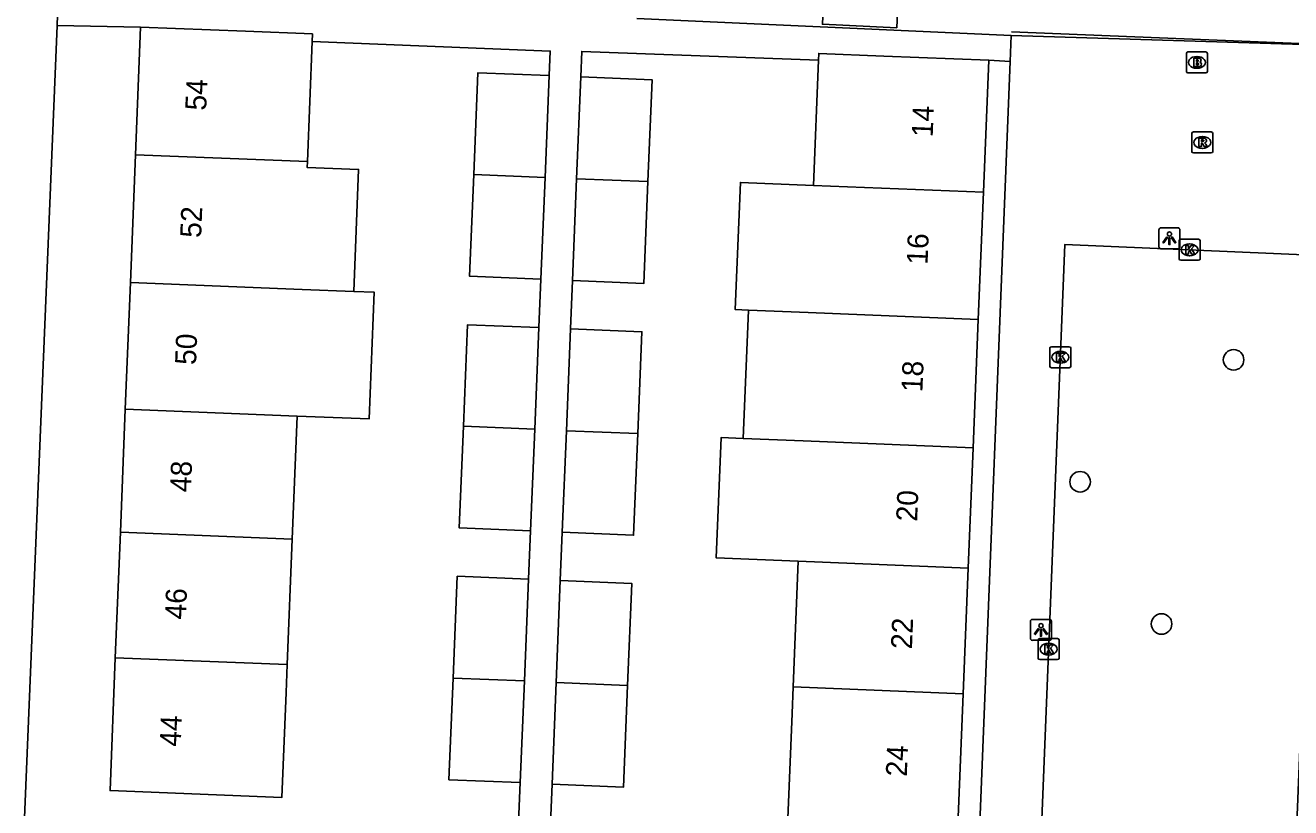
# Model space of a CAD drawing. Extents: x 161355 to 162026, y 386504 to 387459.
# Drawn here: x 161520.8 to 161581.1, y 387060.5 to 387097.7 of the extents above; entities that cross this region are included whole.
import ezdxf

# ---------------------------------------------------------------- set-up
doc = ezdxf.new("R2010")
doc.units = 0
for name, color, linetype in [('IMGEO_Boom', 7, 'Continuous'), ('IMGEO_Brandkraan', 7, 'Continuous'), ('IMGEO_Kolk', 7, 'Continuous'), ('IMGEO_Lichtpunt', 7, 'Continuous'), ('IMGEO_Muur', 7, 'Continuous'), ('IMGEO_Pand', 7, 'Continuous'), ('IMGEO_Pand_nummerreeks', 7, 'Continuous'), ('IMGEO_Rioolput', 7, 'Continuous'), ('IMGEO_Voetpad_open', 7, 'Continuous')]:
    doc.layers.add(name, color=color, linetype=linetype)

msp = doc.modelspace()

# ---------------------------------------------------------------- linework, layer by layer
at = {"layer": 'IMGEO_Boom'}
for centre in [(161578.358, 387081.806), (161571.051, 387076.003), (161574.929, 387069.234)]:
    msp.add_circle(centre, 0.489, dxfattribs=at)
at = {"layer": 'IMGEO_Brandkraan'}
for p, q in [((161576.112, 387095.537), (161576.112, 387096.389)), ((161576.187, 387096.463), (161577.039, 387096.463)), ((161576.6, 387096.243), (161576.625, 387096.243)), ((161577.113, 387096.389), (161577.113, 387095.537)), ((161577.039, 387095.463), (161576.187, 387095.463)), ((161576.623, 387095.683), (161576.598, 387095.683))]:
    msp.add_line(p, q, dxfattribs=at)
for points in [[(161576.112, 387095.537), (161576.112, 387096.389)], [(161576.187, 387096.463), (161577.039, 387096.463)], [(161576.46, 387096.163), (161576.46, 387095.763), (161576.673, 387095.763)], [(161576.691, 387096.163), (161576.46, 387096.163)], [(161576.639, 387096.082), (161576.585, 387096.082), (161576.585, 387096.006)], [(161576.585, 387096.006), (161576.638, 387096.006)], [(161576.647, 387095.93), (161576.585, 387095.93), (161576.585, 387095.849)], [(161577.113, 387096.389), (161577.113, 387095.537)], [(161577.039, 387095.463), (161576.187, 387095.463)], [(161576.585, 387095.849), (161576.647, 387095.849)]]:
    msp.add_lwpolyline(points, dxfattribs=at)
for centre, radius, start, end in [((161576.189, 387096.387), 0.0765, 91.55205, 178.44795), ((161576.189, 387096.387), 0.0765, 91.55205, 178.44795), ((161576.64, 387096.044), 0.0379, 267.82845, 90.93552), ((161576.648, 387095.889), 0.0404, 269.87594, 90.50774), ((161576.695, 387096.018), 0.145, 59.4692, 91.53667), ((161576.72, 387096.065), 0.0922, 285.51372, 58.15012), ((161576.725, 387095.873), 0.105, 301.31148, 78.98903), ((161577.037, 387096.387), 0.0765, 1.55205, 88.44795), ((161577.037, 387096.387), 0.0765, 1.55205, 88.44795), ((161576.189, 387095.539), 0.0765, 181.55205, 268.44795), ((161576.189, 387095.539), 0.0765, 181.55205, 268.44795), ((161576.679, 387096.014), 0.251, 268.66757, 293.53466), ((161577.037, 387095.539), 0.0765, 271.55205, 358.44795), ((161577.037, 387095.539), 0.0765, 271.55205, 358.44795)]:
    msp.add_arc(centre, radius, start, end, dxfattribs=at)
for centre, major_axis, ratio, start_param, end_param in [((161576.599, 387095.963), (-0.387, 0.002), 0.722429, 4.712389, 7.853982), ((161576.624, 387095.963), (-0.39, 0.002), 0.717154, 1.570796, 4.712389)]:
    msp.add_ellipse(centre, major_axis=major_axis, ratio=ratio, start_param=start_param, end_param=end_param, dxfattribs=at)
at = {"layer": 'IMGEO_Kolk'}
for p, q in [((161575.839, 387087.543), (161576.691, 387087.543)), ((161575.764, 387086.617), (161575.764, 387087.469)), ((161576.252, 387087.323), (161576.277, 387087.323)), ((161576.765, 387087.469), (161576.765, 387086.617)), ((161576.691, 387086.543), (161575.839, 387086.543)), ((161576.275, 387086.763), (161576.25, 387086.763)), ((161569.611, 387081.504), (161569.611, 387082.356)), ((161569.686, 387082.43), (161570.538, 387082.43)), ((161570.099, 387082.21), (161570.124, 387082.21)), ((161570.612, 387082.356), (161570.612, 387081.504)), ((161570.122, 387081.65), (161570.097, 387081.65)), ((161570.538, 387081.43), (161569.686, 387081.43)), ((161569.054, 387067.611), (161569.054, 387068.463)), ((161569.129, 387068.537), (161569.981, 387068.537)), ((161569.542, 387068.317), (161569.567, 387068.317)), ((161570.055, 387068.463), (161570.055, 387067.611)), ((161569.565, 387067.757), (161569.54, 387067.757)), ((161569.981, 387067.537), (161569.129, 387067.537))]:
    msp.add_line(p, q, dxfattribs=at)
for points in [[(161575.839, 387087.543), (161576.691, 387087.543)], [(161575.764, 387086.617), (161575.764, 387087.469)], [(161576.085, 387087.243), (161576.208, 387087.243), (161576.208, 387087.092), (161576.338, 387087.243), (161576.502, 387087.243), (161576.356, 387087.092), (161576.509, 387086.843), (161576.357, 387086.843), (161576.272, 387087.007), (161576.208, 387086.94), (161576.208, 387086.843), (161576.085, 387086.843), (161576.085, 387087.243)], [(161576.765, 387087.469), (161576.765, 387086.617)], [(161576.691, 387086.543), (161575.839, 387086.543)], [(161569.611, 387081.504), (161569.611, 387082.356)], [(161569.686, 387082.43), (161570.538, 387082.43)], [(161569.932, 387082.13), (161570.055, 387082.13), (161570.055, 387081.979), (161570.185, 387082.13), (161570.349, 387082.13), (161570.203, 387081.979), (161570.356, 387081.73), (161570.204, 387081.73), (161570.119, 387081.894), (161570.055, 387081.827), (161570.055, 387081.73), (161569.932, 387081.73), (161569.932, 387082.13)], [(161570.612, 387082.356), (161570.612, 387081.504)], [(161570.538, 387081.43), (161569.686, 387081.43)], [(161569.054, 387067.611), (161569.054, 387068.463)], [(161569.129, 387068.537), (161569.981, 387068.537)], [(161569.375, 387068.237), (161569.498, 387068.237), (161569.498, 387068.086), (161569.628, 387068.237), (161569.792, 387068.237), (161569.646, 387068.086), (161569.799, 387067.837), (161569.647, 387067.837), (161569.562, 387068.001), (161569.498, 387067.934), (161569.498, 387067.837), (161569.375, 387067.837), (161569.375, 387068.237)], [(161570.055, 387068.463), (161570.055, 387067.611)], [(161569.981, 387067.537), (161569.129, 387067.537)]]:
    msp.add_lwpolyline(points, dxfattribs=at)
for centre, start, end in [((161575.841, 387087.467), 91.55205, 178.44795), ((161575.841, 387087.467), 91.55205, 178.44795), ((161576.689, 387087.467), 1.55205, 88.44795), ((161576.689, 387087.467), 1.55205, 88.44795), ((161575.841, 387086.619), 181.55205, 268.44795), ((161575.841, 387086.619), 181.55205, 268.44795), ((161576.689, 387086.619), 271.55205, 358.44795), ((161576.689, 387086.619), 271.55205, 358.44795), ((161569.688, 387082.354), 91.55205, 178.44795), ((161569.688, 387082.354), 91.55205, 178.44795), ((161570.536, 387082.354), 1.55205, 88.44795), ((161570.536, 387082.354), 1.55205, 88.44795), ((161569.688, 387081.506), 181.55205, 268.44795), ((161569.688, 387081.506), 181.55205, 268.44795), ((161570.536, 387081.506), 271.55205, 358.44795), ((161570.536, 387081.506), 271.55205, 358.44795), ((161569.131, 387068.461), 91.55205, 178.44795), ((161569.131, 387068.461), 91.55205, 178.44795), ((161569.979, 387068.461), 1.55205, 88.44795), ((161569.979, 387068.461), 1.55205, 88.44795), ((161569.131, 387067.613), 181.55205, 268.44795), ((161569.131, 387067.613), 181.55205, 268.44795), ((161569.979, 387067.613), 271.55205, 358.44795), ((161569.979, 387067.613), 271.55205, 358.44795)]:
    msp.add_arc(centre, 0.0765, start, end, dxfattribs=at)
for centre, major_axis, ratio, start_param, end_param in [((161576.251, 387087.043), (-0.387, 0.002), 0.722429, 4.712389, 7.853982), ((161576.276, 387087.043), (-0.39, 0.002), 0.717154, 1.570796, 4.712389), ((161570.098, 387081.93), (-0.387, 0.002), 0.722429, 4.712389, 7.853982), ((161570.123, 387081.93), (-0.39, 0.002), 0.717154, 1.570796, 4.712389), ((161569.541, 387068.037), (-0.387, 0.002), 0.722429, 4.712389, 7.853982), ((161569.566, 387068.037), (-0.39, 0.002), 0.717154, 1.570796, 4.712389)]:
    msp.add_ellipse(centre, major_axis=major_axis, ratio=ratio, start_param=start_param, end_param=end_param, dxfattribs=at)
at = {"layer": 'IMGEO_Lichtpunt'}
for p, q in [((161574.805, 387087.994), (161574.805, 387087.187)), ((161574.805, 387087.994), (161574.805, 387087.187)), ((161575.707, 387088.089), (161574.899, 387088.089)), ((161575.707, 387088.089), (161574.899, 387088.089)), ((161575.801, 387087.187), (161575.801, 387087.994)), ((161575.801, 387087.187), (161575.801, 387087.994)), ((161574.899, 387087.093), (161575.707, 387087.093)), ((161574.899, 387087.093), (161575.707, 387087.093)), ((161569.59, 387069.453), (161568.782, 387069.453)), ((161569.59, 387069.453), (161568.782, 387069.453)), ((161568.688, 387069.358), (161568.688, 387068.551)), ((161568.688, 387069.358), (161568.688, 387068.551)), ((161569.684, 387068.551), (161569.684, 387069.358)), ((161569.684, 387068.551), (161569.684, 387069.358)), ((161568.782, 387068.457), (161569.59, 387068.457)), ((161568.782, 387068.457), (161569.59, 387068.457))]:
    msp.add_line(p, q, dxfattribs=at)
for points in [[(161575.179, 387087.658), (161575.218, 387087.63), (161575.03, 387087.368), (161574.992, 387087.395), (161575.179, 387087.658)], [(161575.281, 387087.61), (161575.328, 387087.61), (161575.328, 387087.288), (161575.281, 387087.288), (161575.281, 387087.61)], [(161575.391, 387087.63), (161575.429, 387087.657), (161575.616, 387087.395), (161575.577, 387087.367), (161575.391, 387087.63)], [(161569.062, 387069.022), (161569.101, 387068.994), (161568.913, 387068.732), (161568.875, 387068.759), (161569.062, 387069.022)], [(161569.164, 387068.974), (161569.211, 387068.974), (161569.211, 387068.652), (161569.164, 387068.652), (161569.164, 387068.974)], [(161569.274, 387068.994), (161569.312, 387069.021), (161569.499, 387068.759), (161569.46, 387068.731), (161569.274, 387068.994)]]:
    msp.add_lwpolyline(points, dxfattribs=at)
for centre in [(161575.304, 387087.792), (161569.187, 387069.156)]:
    msp.add_circle(centre, 0.0994, dxfattribs=at)
for centre, start, end in [((161574.899, 387087.994), 90, 180), ((161574.899, 387087.994), 90, 180), ((161575.707, 387087.994), 0, 90), ((161575.707, 387087.994), 0, 90), ((161574.899, 387087.187), 180, 270), ((161574.899, 387087.187), 180, 270), ((161575.707, 387087.187), 270, 0), ((161575.707, 387087.187), 270, 360), ((161568.782, 387069.358), 90, 180), ((161568.782, 387069.358), 90, 180), ((161569.59, 387069.358), 0, 90), ((161569.59, 387069.358), 0, 90), ((161568.782, 387068.551), 180, 270), ((161568.782, 387068.551), 180, 270), ((161569.59, 387068.551), 270, 0), ((161569.59, 387068.551), 270, 360)]:
    msp.add_arc(centre, 0.0946, start, end, dxfattribs=at)
at = {"layer": 'IMGEO_Muur'}
msp.add_lwpolyline([(161567.783, 387097.423), (161585.787, 387096.692)], dxfattribs=at)
at = {"layer": 'IMGEO_Pand'}
for points in [[(161560.252, 387101.267), (161558.891, 387100.014), (161558.786, 387097.776), (161562.324, 387097.61), (161562.492, 387101.162), (161560.252, 387101.267)], [(161526.331, 387097.645), (161526.088, 387091.567)], [(161534.5, 387096.963), (161534.514, 387097.317), (161531.327, 387097.445), (161526.331, 387097.645)], [(161534.27, 387091.239), (161534.5, 387096.963)], [(161558.601, 387096.063), (161558.36, 387090.108)], [(161566.705, 387096.061), (161561.71, 387096.263), (161558.614, 387096.388), (161558.601, 387096.063)], [(161566.451, 387089.781), (161566.705, 387096.061)], [(161545.783, 387095.333), (161542.386, 387095.473), (161542.187, 387090.627)], [(161545.584, 387090.487), (161545.783, 387095.333)], [(161547.086, 387090.428), (161547.283, 387095.278)], [(161547.283, 387095.278), (161550.68, 387095.14), (161550.483, 387090.291)], [(161526.088, 387091.567), (161525.844, 387085.485)], [(161534.27, 387091.239), (161526.088, 387091.567)], [(161536.477, 387085.059), (161536.71, 387090.866), (161534.259, 387090.964), (161534.27, 387091.239)], [(161545.386, 387085.648), (161541.989, 387085.787), (161542.187, 387090.627)], [(161542.187, 387090.627), (161545.584, 387090.487)], [(161545.386, 387085.648), (161545.584, 387090.487)], [(161546.889, 387085.582), (161547.086, 387090.428)], [(161550.483, 387090.291), (161550.286, 387085.445), (161546.889, 387085.582)], [(161547.086, 387090.428), (161550.483, 387090.291)], [(161555.26, 387084.176), (161554.64, 387084.201), (161554.885, 387090.249), (161558.36, 387090.108)], [(161558.36, 387090.108), (161566.451, 387089.781)], [(161566.451, 387089.781), (161566.206, 387083.732)], [(161525.844, 387085.485), (161525.603, 387079.458)], [(161536.477, 387085.059), (161534.027, 387085.157), (161525.844, 387085.485)], [(161533.785, 387079.13), (161537.209, 387078.993), (161537.45, 387085.02), (161536.477, 387085.059)], [(161555.012, 387078.061), (161555.26, 387084.176)], [(161555.26, 387084.176), (161558.115, 387084.06), (161566.206, 387083.732)], [(161541.695, 387078.643), (161541.894, 387083.478), (161545.291, 387083.339)], [(161545.093, 387078.503), (161545.291, 387083.339)], [(161546.599, 387078.433), (161546.796, 387083.28)], [(161546.796, 387083.28), (161550.193, 387083.142), (161549.996, 387078.295)], [(161566.206, 387083.732), (161565.958, 387077.617)], [(161525.603, 387079.458), (161525.368, 387073.601)], [(161525.603, 387079.458), (161533.785, 387079.13)], [(161533.55, 387073.273), (161533.785, 387079.13)], [(161541.695, 387078.643), (161541.497, 387073.806), (161544.894, 387073.666)], [(161545.093, 387078.503), (161541.695, 387078.643)], [(161544.894, 387073.666), (161545.093, 387078.503)], [(161546.403, 387073.597), (161546.599, 387078.433)], [(161549.996, 387078.295), (161549.8, 387073.459), (161546.403, 387073.597)], [(161546.599, 387078.433), (161549.996, 387078.295)], [(161557.635, 387072.218), (161553.729, 387072.376), (161553.962, 387078.103), (161555.012, 387078.061)], [(161565.958, 387077.617), (161557.867, 387077.945), (161555.012, 387078.061)], [(161565.958, 387077.617), (161565.726, 387071.89)], [(161525.368, 387073.601), (161525.129, 387067.63)], [(161533.55, 387073.273), (161525.368, 387073.601)], [(161533.311, 387067.302), (161533.55, 387073.273)], [(161557.635, 387072.218), (161557.393, 387066.246)], [(161565.726, 387071.89), (161557.635, 387072.218)], [(161565.484, 387065.918), (161565.726, 387071.89)], [(161541.204, 387066.661), (161541.403, 387071.507), (161544.8, 387071.368)], [(161544.601, 387066.522), (161544.8, 387071.368)], [(161546.113, 387066.45), (161546.31, 387071.304)], [(161546.31, 387071.304), (161549.707, 387071.166), (161549.51, 387066.312)], [(161525.129, 387067.63), (161524.876, 387061.309), (161533.058, 387060.981), (161533.258, 387065.977), (161533.311, 387067.302)], [(161525.129, 387067.63), (161533.311, 387067.302)], [(161544.402, 387061.685), (161541.005, 387061.824), (161541.204, 387066.661)], [(161541.204, 387066.661), (161544.601, 387066.522)], [(161544.402, 387061.685), (161544.601, 387066.522)], [(161546.113, 387066.45), (161545.916, 387061.604)], [(161549.51, 387066.312), (161546.113, 387066.45)], [(161549.51, 387066.312), (161549.313, 387061.466), (161545.916, 387061.604)], [(161557.393, 387066.246), (161557.341, 387064.968), (161557.139, 387059.972), (161565.23, 387059.645), (161565.484, 387065.918)], [(161565.484, 387065.918), (161557.393, 387066.246)]]:
    msp.add_lwpolyline(points, dxfattribs=at)
at = {"layer": 'IMGEO_Rioolput'}
for p, q in [((161576.369, 387091.726), (161576.369, 387092.578)), ((161576.444, 387092.652), (161577.296, 387092.652)), ((161576.857, 387092.432), (161576.882, 387092.432)), ((161577.37, 387092.578), (161577.37, 387091.726)), ((161576.88, 387091.872), (161576.855, 387091.872)), ((161577.296, 387091.652), (161576.444, 387091.652))]:
    msp.add_line(p, q, dxfattribs=at)
for points in [[(161576.369, 387091.726), (161576.369, 387092.578)], [(161576.444, 387092.652), (161577.296, 387092.652)], [(161576.958, 387092.35), (161576.706, 387092.352), (161576.706, 387091.952)], [(161577.37, 387092.578), (161577.37, 387091.726)], [(161576.706, 387091.952), (161576.83, 387091.952), (161576.83, 387092.114), (161576.841, 387092.114)], [(161576.884, 387092.271), (161576.83, 387092.271), (161576.83, 387092.19)], [(161576.83, 387092.19), (161576.882, 387092.19)], [(161576.888, 387092.085), (161576.959, 387091.952), (161577.099, 387091.952), (161577.034, 387092.078)], [(161577.296, 387091.652), (161576.444, 387091.652)]]:
    msp.add_lwpolyline(points, dxfattribs=at)
for centre, radius, start, end in [((161576.446, 387092.576), 0.0765, 91.55205, 178.44795), ((161576.446, 387092.576), 0.0765, 91.55205, 178.44795), ((161576.957, 387092.24), 0.109, 350.36119, 89.41601), ((161577.294, 387092.576), 0.0765, 1.55205, 88.44795), ((161577.294, 387092.576), 0.0765, 1.55205, 88.44795), ((161576.446, 387091.728), 0.0765, 181.55205, 268.44795), ((161576.446, 387091.728), 0.0765, 181.55205, 268.44795), ((161576.84, 387092.061), 0.0533, 26.02933, 88.69889), ((161576.866, 387092.379), 0.19, 274.7715, 282.96867), ((161576.89, 387092.175), 0.0964, 77.00612, 93.18647), ((161576.904, 387092.232), 0.0378, 276.66336, 79.67722), ((161576.955, 387092.24), 0.112, 277.58423, 350.98172), ((161576.939, 387092.025), 0.108, 29.51342, 73.79051), ((161577.294, 387091.728), 0.0765, 271.55205, 358.44795), ((161577.294, 387091.728), 0.0765, 271.55205, 358.44795)]:
    msp.add_arc(centre, radius, start, end, dxfattribs=at)
for centre, major_axis, ratio, start_param, end_param in [((161576.856, 387092.152), (-0.387, 0.002), 0.722429, 4.712389, 7.853982), ((161576.881, 387092.152), (-0.39, 0.002), 0.717154, 1.570796, 4.712389)]:
    msp.add_ellipse(centre, major_axis=major_axis, ratio=ratio, start_param=start_param, end_param=end_param, dxfattribs=at)
at = {"layer": 'IMGEO_Voetpad_open'}
for points in [[(161522.356, 387097.725), (161522.416, 387099.184)], [(161549.957, 387098.047), (161567.776, 387097.249)], [(161520.801, 387060.002), (161522.356, 387097.725)], [(161526.331, 387097.645), (161522.356, 387097.725)], [(161567.776, 387097.249), (161567.726, 387096.004)], [(161567.776, 387097.249), (161585.787, 387096.692)], [(161545.783, 387095.333), (161545.831, 387096.504), (161534.5, 387096.963)], [(161558.601, 387096.063), (161547.332, 387096.483), (161547.283, 387095.278)], [(161567.726, 387096.004), (161566.212, 387058.157)], [(161567.726, 387096.004), (161566.705, 387096.061)], [(161569.151, 387057.942), (161570.329, 387087.3), (161582.455, 387086.771), (161581.277, 387057.391)], [(161545.291, 387083.339), (161545.386, 387085.648)], [(161546.889, 387085.582), (161546.796, 387083.28)], [(161544.8, 387071.368), (161544.894, 387073.666)], [(161546.403, 387073.597), (161546.31, 387071.304)], [(161544.294, 387059.047), (161544.402, 387061.685)], [(161545.916, 387061.604), (161545.81, 387058.986)]]:
    msp.add_lwpolyline(points, dxfattribs=at)

# ---------------------------------------------------------------- texts
at = {"layer": 'IMGEO_Pand_nummerreeks'}
for s, rotation, p in [('54', 87.70838, (161529.453, 387093.659)), ('14', 87.67973, (161564.034, 387092.394)), ('52', 87.70838, (161529.211, 387087.6)), ('16', 87.67973, (161563.789, 387086.324)), ('50', 87.70838, (161528.968, 387081.55)), ('18', 87.67973, (161563.543, 387080.258)), ('48', 87.70693, (161528.726, 387075.495)), ('20', 87.67973, (161563.293, 387074.098)), ('46', 87.70693, (161528.483, 387069.436)), ('22', 87.68055, (161563.047, 387068.022)), ('44', 87.70693, (161528.241, 387063.38)), ('24', 87.68055, (161562.801, 387061.956))]:
    msp.add_text(s, height=1, rotation=rotation, dxfattribs=at).set_placement(p)

doc.saveas('drawing.dxf')
